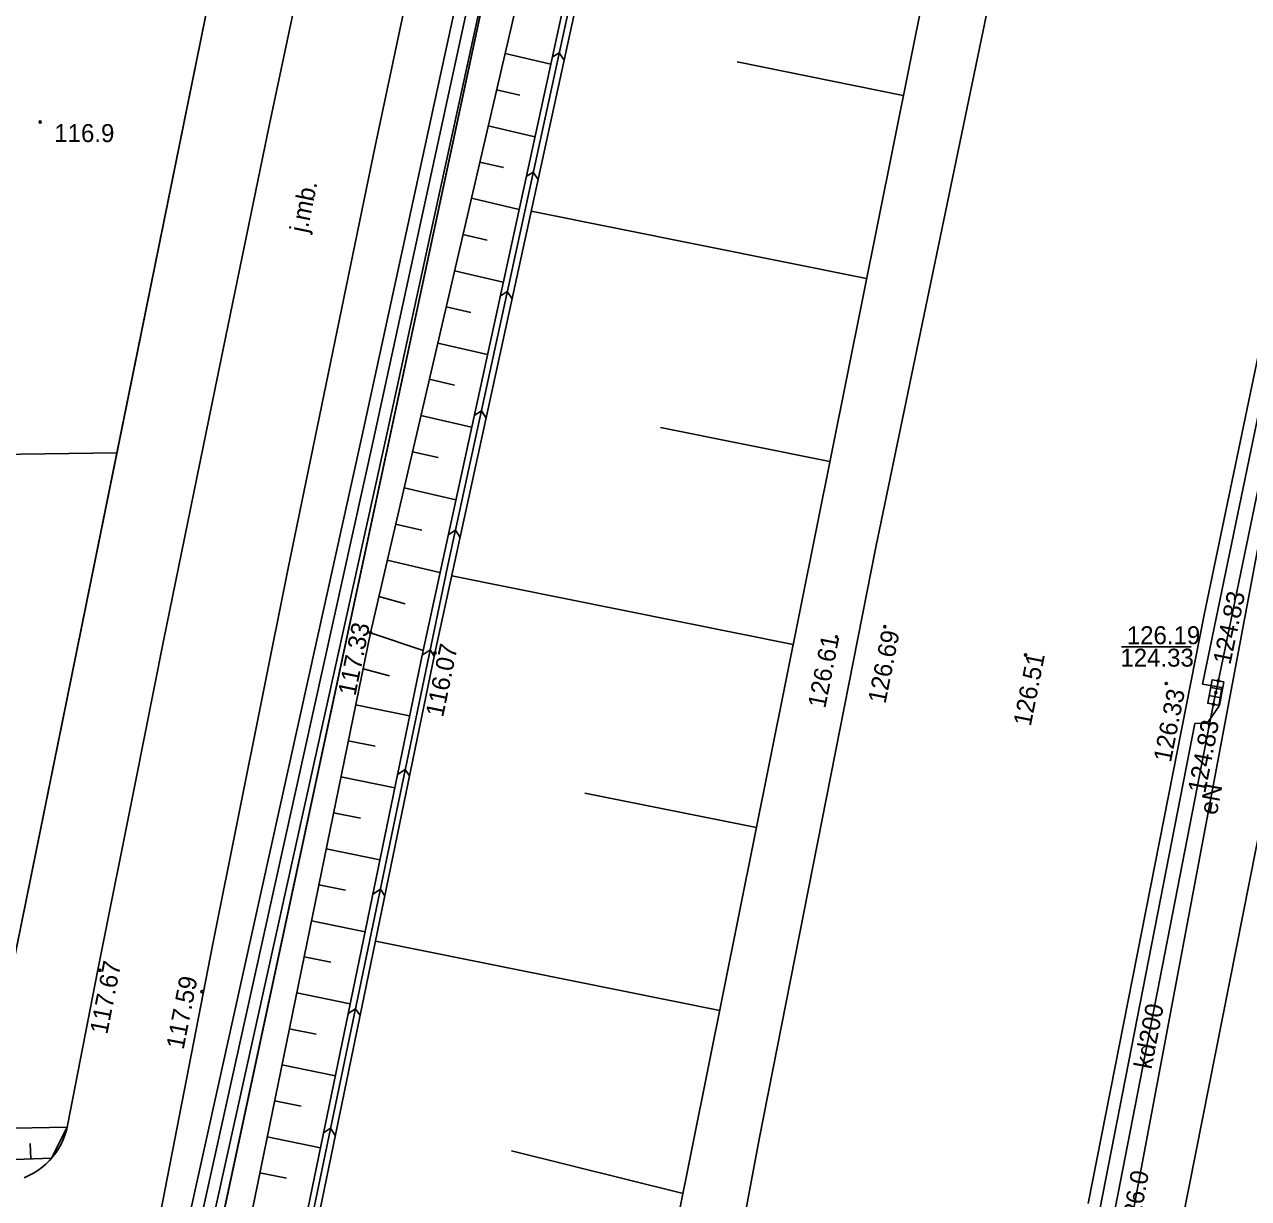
# Model space of a CAD drawing. Extents: x 6424617 to 6425697, y 5665845 to 5667190.
# Drawn here: x 6425213.8 to 6425264.9, y 5666113 to 5666162 of the extents above; entities that cross this region are included whole.
import ezdxf

# ---------------------------------------------------------------- set-up
doc = ezdxf.new("R2010")
doc.units = 0
for name, color, linetype in [('Warstwa 1', 7, 'Continuous'), ('Warstwa 10', 7, 'Continuous'), ('Warstwa 12', 7, 'Continuous'), ('Warstwa 13', 7, 'Continuous'), ('Warstwa 14', 7, 'Continuous'), ('Warstwa 15', 7, 'Continuous'), ('Warstwa 20', 7, 'Continuous'), ('Warstwa 21', 7, 'Continuous'), ('Warstwa 25', 7, 'Continuous'), ('Warstwa 4', 7, 'Continuous'), ('Warstwa 47', 7, 'Continuous'), ('Warstwa 6', 7, 'Continuous'), ('Warstwa 61', 7, 'Continuous'), ('Warstwa 8', 7, 'Continuous'), ('Warstwa 9', 7, 'Continuous')]:
    doc.layers.add(name, color=color, linetype=linetype)

msp = doc.modelspace()

# ---------------------------------------------------------------- linework, layer by layer
at = {"layer": 'Warstwa 1'}
for p, q in [((6425211.695, 5666114.967), (6425227.334, 5666191.99)), ((6425217.62, 5666144.15), (6425227.334, 5666191.99)), ((6425221.4, 5666109.24), (6425235.64, 5666175.69)), ((6425221.4, 5666109.24), (6425235.64, 5666175.69)), ((6425196.917, 5666143.864), (6425217.62, 5666144.15)), ((6425196.917, 5666143.864), (6425217.62, 5666144.15)), ((6425211.695, 5666114.967), (6425217.62, 5666144.15))]:
    msp.add_line(p, q, dxfattribs=at)
at = {"layer": 'Warstwa 10'}
for p, q in [((6425194.822, 5666115.555), (6425215.553, 5666116.004)), ((6425214.899, 5666114.711), (6425215.553, 5666116.004)), ((6425214.024, 5666114.675), (6425213.998, 5666115.323)), ((6425194.504, 5666113.872), (6425214.899, 5666114.711))]:
    msp.add_line(p, q, dxfattribs=at)
msp.add_lwpolyline([(6425214.289, 5666065.784), (6425214.58, 5666067.4), (6425215.83, 5666077.04), (6425215.86, 5666083.8), (6425216.52, 5666087.79), (6425219.61, 5666105.3), (6425228.34, 5666144.71), (6425232.26, 5666162.7), (6425238.65, 5666194.71), (6425242.26, 5666206.57), (6425245.38, 5666217.85), (6425248.88, 5666231.8), (6425253.995, 5666253.473)], dxfattribs=at)
at = {"layer": 'Warstwa 12'}
for points in [[(6425305.48, 5666314.773), (6425305.46, 5666314.69), (6425304.78, 5666311.87), (6425300.71, 5666295.15), (6425294.99, 5666272.35), (6425290.15, 5666250.61), (6425284.71, 5666227.74), (6425279.01, 5666202.22), (6425275.47, 5666185.36), (6425276.45, 5666183.42), (6425275.83, 5666181.15), (6425274.33, 5666180.26), (6425268.32, 5666153.7), (6425265.78, 5666142.83), (6425259.79, 5666111.01), (6425258.46, 5666104.34), (6425255.58, 5666086.63), (6425256.35, 5666085.37), (6425256.11, 5666083.87), (6425255.06, 5666082.88), (6425251.757, 5666065.333)], [(6425258.14, 5666106.57), (6425258.19, 5666106.82), (6425263.47, 5666133.89), (6425263.52, 5666134.14), (6425263.57, 5666134.38), (6425269.16, 5666161.33), (6425269.22, 5666161.57), (6425269.27, 5666161.81), (6425272.07, 5666174.7), (6425272.17, 5666175.19), (6425272.66, 5666175.08), (6425289.29, 5666171.55), (6425289.53, 5666171.5), (6425289.78, 5666171.44), (6425303.715, 5666168.383)]]:
    msp.add_lwpolyline(points, dxfattribs=at)
at = {"layer": 'Warstwa 13'}
msp.add_circle((6425214.418, 5666157.96), 0.045, dxfattribs=at)
at = {"layer": 'Warstwa 14'}
msp.add_line((6425262.485, 5666136.05), (6425259.586, 5666136.05), dxfattribs=at)
for centre in [(6425263.622, 5666134.63), (6425263.52, 5666134.14), (6425263.423, 5666133.649)]:
    msp.add_circle(centre, 0.045, dxfattribs=at)
at = {"layer": 'Warstwa 20'}
msp.add_line((6425194.504, 5666113.872), (6425214.899, 5666114.711), dxfattribs=at)
for points in [[(6425242.017, 5666192.651), (6425238.262, 5666193.519), (6425236.926, 5666187.131), (6425236.81, 5666174.599), (6425235.944, 5666169.883), (6425228.212, 5666136.642), (6425222.672, 5666109.583), (6425222.511, 5666108.996), (6425219.827, 5666102.172), (6425217.81, 5666095.726), (6425216.148, 5666086.233), (6425216.011, 5666079.764), (6425215.882, 5666072.043), (6425214.913, 5666065.776)], [(6425232.731, 5666065.562), (6425233.206, 5666068.64), (6425233.542, 5666070.604), (6425233.454, 5666084.61), (6425235.312, 5666094.44), (6425239.735, 5666105.594), (6425252.002, 5666166.702), (6425253.35, 5666184.874), (6425253.98, 5666187.623), (6425254.224, 5666188.644), (6425242.017, 5666192.651)]]:
    msp.add_lwpolyline(points, dxfattribs=at)
at = {"layer": 'Warstwa 21'}
msp.add_line((6425194.822, 5666115.555), (6425215.553, 5666116.004), dxfattribs=at)
for points in [[(6425216.753, 5666065.754), (6425217.691, 5666071.411), (6425218.143, 5666075.394), (6425218.037, 5666084.489), (6425218.767, 5666091.098), (6425220.467, 5666097.149), (6425223.953, 5666106.319), (6425225.256, 5666110.887), (6425230.409, 5666135.902), (6425237.749, 5666169.58), (6425238.564, 5666174.787), (6425239.124, 5666185.871), (6425239.762, 5666191.841), (6425240.26, 5666191.732), (6425242.017, 5666192.651)], [(6425217.263, 5666065.748), (6425218.19, 5666071.341), (6425218.643, 5666075.365), (6425218.537, 5666084.459), (6425219.265, 5666091.008), (6425220.944, 5666097), (6425224.431, 5666106.17), (6425225.734, 5666110.758), (6425230.907, 5666135.793), (6425238.248, 5666169.491), (6425239.063, 5666174.738), (6425239.624, 5666185.842), (6425240.26, 5666191.732), (6425242.017, 5666192.651)]]:
    msp.add_lwpolyline(points, dxfattribs=at)
at = {"layer": 'Warstwa 25'}
for centre in [(6425228.212, 5666136.642), (6425247.675, 5666136.47), (6425249.693, 5666136.894), (6425230.907, 5666135.793), (6425255.574, 5666135.708), (6425261.454, 5666134.521), (6425216.914, 5666122.551), (6425221.179, 5666121.654)]:
    msp.add_circle(centre, 0.045, dxfattribs=at)
at = {"layer": 'Warstwa 4'}
for p, q in [((6425263.733, 5666133.921), (6425263.242, 5666134.015)), ((6425263.798, 5666134.265), (6425263.307, 5666134.359))]:
    msp.add_line(p, q, dxfattribs=at)
msp.add_lwpolyline([(6425263.859, 5666134.584), (6425263.672, 5666133.602), (6425263.181, 5666133.696), (6425263.368, 5666134.678)], close=True, dxfattribs=at)
at = {"layer": 'Warstwa 47'}
msp.add_lwpolyline([(6425284.331, 5666314.945), (6425281.592, 5666303.052), (6425274.357, 5666265.741), (6425259.987, 5666203.38), (6425255.097, 5666192.415), (6425253.98, 5666187.623), (6425253.35, 5666184.874), (6425252.002, 5666166.702), (6425239.735, 5666105.594), (6425235.312, 5666094.44), (6425233.454, 5666084.61), (6425233.542, 5666070.604), (6425233.206, 5666068.64), (6425232.731, 5666065.562)], dxfattribs=at)
at = {"layer": 'Warstwa 6'}
for points in [[(6425250.217, 5666065.351), (6425252.338, 5666077.807), (6425253.28, 5666078.48), (6425253.415, 5666079.288), (6425252.597, 5666079.423), (6425257.287, 5666105.377), (6425258.27, 5666106.069), (6425258.404, 5666106.877), (6425257.596, 5666107.012), (6425262.644, 5666132.849), (6425263.155, 5666132.86), (6425263.638, 5666133.561), (6425263.772, 5666134.359), (6425262.964, 5666134.494), (6425268.311, 5666160.286), (6425269.325, 5666161.008), (6425269.459, 5666161.805), (6425268.651, 5666161.94), (6425274.279, 5666187.727), (6425275.25, 5666188.37), (6425275.405, 5666189.167), (6425274.608, 5666189.331), (6425280.353, 5666215.016)], [(6425242.84, 5666212.49), (6425237.49, 5666195.18), (6425235.64, 5666175.69), (6425221.4, 5666109.24), (6425216.06, 5666092.43), (6425215.14, 5666072.15), (6425206.5, 5666014.74), (6425201.44, 5665996.89), (6425200.56, 5665980.59), (6425215.3, 5665971.39), (6425213.05, 5665952.08), (6425191.264, 5665958.118), (6425188.723, 5665962.219), (6425193.713, 5666002.874), (6425197.98, 5666033.305), (6425201.568, 5666056.314), (6425211.111, 5666112.114), (6425211.695, 5666114.967), (6425227.334, 5666191.99), (6425232.133, 5666212.582)], [(6425242.84, 5666212.49), (6425237.49, 5666195.18), (6425235.64, 5666175.69), (6425221.4, 5666109.24), (6425216.06, 5666092.43), (6425215.14, 5666072.15), (6425206.5, 5666014.74), (6425201.44, 5665996.89), (6425200.56, 5665980.59), (6425215.3, 5665971.39), (6425213.05, 5665952.08), (6425244.899, 5665943.26), (6425246.948, 5665948.976), (6425255.27, 5665979.789), (6425282.481, 5666076.105), (6425288.966, 5666103.799), (6425290.169, 5666109.024), (6425305.245, 5666173.41), (6425312.278, 5666201.804)]]:
    msp.add_lwpolyline(points, dxfattribs=at)
msp.add_lwpolyline([(6425227.334, 5666191.99), (6425203.679, 5666190.865), (6425192.709, 5666114.615), (6425211.695, 5666114.967)], close=True, dxfattribs=at)
at = {"layer": 'Warstwa 61'}
msp.add_lwpolyline([(6425214.289, 5666065.784), (6425214.304, 5666065.867), (6425214.578, 5666067.388), (6425214.582, 5666067.413), (6425215.83, 5666077.04), (6425215.86, 5666083.8), (6425216.52, 5666087.79), (6425219.61, 5666105.3), (6425228.34, 5666144.71), (6425232.26, 5666162.7), (6425238.65, 5666194.71), (6425242.26, 5666206.57), (6425245.38, 5666217.85), (6425248.88, 5666231.8), (6425254.27, 5666254.64), (6425254.89, 5666257.65), (6425256.08, 5666263.53), (6425259.08, 5666278.27), (6425260.73, 5666285.399), (6425260.73, 5666285.401), (6425267.702, 5666315.037), (6425267.728, 5666315.146)], dxfattribs=at)
at = {"layer": 'Warstwa 8'}
for p, q in [((6425228.409, 5666156.955), (6425231.732, 5666172.59)), ((6425224.004, 5666157.875), (6425226.071, 5666167.671)), ((6425249.323, 5666140.212), (6425254.418, 5666164.748)), ((6425263.036, 5666137.383), (6425268.141, 5666161.949)), ((6425221.976, 5666148.078), (6425224.004, 5666157.875)), ((6425224.779, 5666139.335), (6425228.409, 5666156.955)), ((6425219.573, 5666136.308), (6425221.976, 5666148.078)), ((6425244.446, 5666115.502), (6425249.323, 5666140.212)), ((6425221.635, 5666123.656), (6425224.779, 5666139.335)), ((6425258.191, 5666112.813), (6425263.036, 5666137.383)), ((6425262.119, 5666112.062), (6425266.963, 5666136.582)), ((6425218.396, 5666130.417), (6425219.573, 5666136.308)), ((6425216.834, 5666122.563), (6425218.396, 5666130.417)), ((6425218.957, 5666109.92), (6425221.635, 5666123.656)), ((6425215.578, 5666116.133), (6425216.834, 5666122.563)), ((6425215.553, 5666116.004), (6425215.578, 5666116.133)), ((6425215.395, 5666115.513), (6425215.471, 5666115.715)), ((6425215.471, 5666115.715), (6425215.532, 5666115.922)), ((6425215.532, 5666115.922), (6425215.553, 5666116.004)), ((6425215.083, 5666114.947), (6425215.2, 5666115.128)), ((6425215.2, 5666115.128), (6425215.305, 5666115.317)), ((6425215.305, 5666115.317), (6425215.395, 5666115.513)), ((6425240.97, 5666096.949), (6425244.446, 5666115.502)), ((6425214.657, 5666114.461), (6425214.81, 5666114.613)), ((6425214.81, 5666114.613), (6425214.899, 5666114.711)), ((6425214.899, 5666114.711), (6425214.953, 5666114.775)), ((6425214.953, 5666114.775), (6425215.083, 5666114.947)), ((6425213.946, 5666113.976), (6425214.136, 5666114.077)), ((6425214.136, 5666114.077), (6425214.319, 5666114.193)), ((6425214.319, 5666114.193), (6425214.493, 5666114.321)), ((6425214.493, 5666114.321), (6425214.657, 5666114.461)), ((6425213.749, 5666113.888), (6425213.946, 5666113.976))]:
    msp.add_line(p, q, dxfattribs=at)
for points in [[(6425267.215, 5666315.152), (6425260.243, 5666285.514), (6425258.591, 5666278.376), (6425255.59, 5666263.629), (6425254.4, 5666257.75), (6425253.782, 5666254.748), (6425248.394, 5666231.918), (6425244.896, 5666217.978), (6425241.78, 5666206.709), (6425238.164, 5666194.832), (6425231.771, 5666162.802), (6425227.852, 5666144.817), (6425219.119, 5666105.398), (6425216.027, 5666087.874), (6425215.36, 5666083.842), (6425215.33, 5666077.073), (6425214.086, 5666067.477), (6425213.782, 5666065.79)], [(6425214.796, 5666065.778), (6425215.074, 5666067.323), (6425216.33, 5666077.007), (6425216.36, 5666083.758), (6425217.013, 5666087.706), (6425220.101, 5666105.202), (6425228.828, 5666144.603), (6425232.749, 5666162.598), (6425239.136, 5666194.588), (6425242.74, 5666206.431), (6425245.864, 5666217.722), (6425249.366, 5666231.682), (6425254.758, 5666254.532), (6425255.38, 5666257.55), (6425256.57, 5666263.431), (6425259.569, 5666278.164), (6425261.217, 5666285.286), (6425268.241, 5666315.14)]]:
    msp.add_lwpolyline(points, dxfattribs=at)
at = {"layer": 'Warstwa 9'}
for p, q in [((6425231.446, 5666139.457), (6425237.893, 5666169.111)), ((6425233.835, 5666160.817), (6425235.743, 5666160.374)), ((6425235.806, 5666160.665), (6425236.097, 5666160.852)), ((6425236.298, 5666160.54), (6425236.097, 5666160.852)), ((6425250.468, 5666159.064), (6425243.528, 5666160.464)), ((6425233.484, 5666159.306), (6425234.448, 5666159.082)), ((6425233.132, 5666157.795), (6425235.082, 5666157.342)), ((6425232.78, 5666156.284), (6425233.766, 5666156.055)), ((6425234.719, 5666155.679), (6425235.014, 5666155.868)), ((6425235.213, 5666155.558), (6425235.014, 5666155.868)), ((6425232.429, 5666154.773), (6425234.421, 5666154.31)), ((6425248.935, 5666151.425), (6425234.925, 5666154.238)), ((6425232.078, 5666153.262), (6425233.084, 5666153.028)), ((6425231.727, 5666151.752), (6425233.76, 5666151.279)), ((6425233.633, 5666150.693), (6425233.93, 5666150.884)), ((6425234.128, 5666150.577), (6425233.93, 5666150.884)), ((6425231.376, 5666150.241), (6425232.403, 5666150.002)), ((6425231.024, 5666148.73), (6425233.1, 5666148.248)), ((6425230.672, 5666147.219), (6425231.721, 5666146.976)), ((6425232.546, 5666145.707), (6425232.847, 5666145.9)), ((6425233.042, 5666145.596), (6425232.847, 5666145.9)), ((6425230.321, 5666145.708), (6425232.439, 5666145.216)), ((6425247.402, 5666143.786), (6425240.334, 5666145.205)), ((6425229.97, 5666144.197), (6425231.039, 5666143.948)), ((6425229.618, 5666142.686), (6425231.778, 5666142.184)), ((6425229.266, 5666141.175), (6425230.357, 5666140.921)), ((6425231.459, 5666140.721), (6425231.763, 5666140.916)), ((6425231.957, 5666140.614), (6425231.763, 5666140.916)), ((6425228.915, 5666139.664), (6425231.117, 5666139.152)), ((6425225.518, 5666110.996), (6425231.446, 5666139.457)), ((6425245.868, 5666136.148), (6425231.608, 5666139.011)), ((6425228.564, 5666138.153), (6425229.663, 5666137.84)), ((6425228.212, 5666136.642), (6425230.409, 5666135.902)), ((6425230.368, 5666135.701), (6425230.71, 5666135.926)), ((6425230.881, 5666135.666), (6425230.71, 5666135.926)), ((6425227.904, 5666135.138), (6425229.016, 5666134.838)), ((6425227.596, 5666133.635), (6425229.847, 5666133.175)), ((6425227.288, 5666132.132), (6425228.413, 5666131.902)), ((6425229.341, 5666130.717), (6425229.67, 5666130.933)), ((6425229.847, 5666130.663), (6425229.67, 5666130.933)), ((6425226.981, 5666130.629), (6425229.228, 5666130.169)), ((6425244.335, 5666128.51), (6425237.174, 5666129.947)), ((6425226.673, 5666129.125), (6425227.796, 5666128.896)), ((6425226.365, 5666127.622), (6425228.609, 5666127.163)), ((6425226.058, 5666126.119), (6425227.178, 5666125.89)), ((6425228.314, 5666125.732), (6425228.63, 5666125.94)), ((6425228.813, 5666125.66), (6425228.63, 5666125.94)), ((6425225.75, 5666124.616), (6425227.99, 5666124.158)), ((6425242.802, 5666120.871), (6425228.42, 5666123.759)), ((6425225.442, 5666123.113), (6425226.561, 5666122.884)), ((6425225.134, 5666121.609), (6425227.37, 5666121.152)), ((6425227.287, 5666120.748), (6425227.59, 5666120.946)), ((6425227.78, 5666120.658), (6425227.59, 5666120.946)), ((6425224.826, 5666120.106), (6425225.944, 5666119.878)), ((6425224.519, 5666118.603), (6425226.751, 5666118.146)), ((6425224.211, 5666117.1), (6425225.326, 5666116.871)), ((6425223.903, 5666115.596), (6425226.132, 5666115.14)), ((6425226.26, 5666115.763), (6425226.55, 5666115.953)), ((6425226.746, 5666115.655), (6425226.55, 5666115.953)), ((6425241.268, 5666113.232), (6425234.106, 5666115.01)), ((6425223.596, 5666114.093), (6425224.709, 5666113.865))]:
    msp.add_line(p, q, dxfattribs=at)
for points in [[(6425225.256, 5666110.887), (6425230.409, 5666135.902), (6425237.749, 5666169.58), (6425238.564, 5666174.787), (6425239.124, 5666185.871), (6425239.762, 5666191.841), (6425240.26, 5666191.732), (6425242.017, 5666192.651), (6425238.262, 5666193.519), (6425236.926, 5666187.131), (6425236.81, 5666174.599), (6425235.944, 5666169.883), (6425228.212, 5666136.642), (6425222.672, 5666109.583)], [(6425225.256, 5666110.887), (6425230.409, 5666135.902), (6425237.749, 5666169.58), (6425238.564, 5666174.787), (6425239.124, 5666185.871), (6425239.762, 5666191.841), (6425240.26, 5666191.732), (6425239.624, 5666185.842), (6425239.063, 5666174.738), (6425238.248, 5666169.491), (6425230.907, 5666135.793), (6425225.734, 5666110.758)]]:
    msp.add_lwpolyline(points, dxfattribs=at)
msp.add_lwpolyline([(6425232.731, 5666065.562), (6425233.206, 5666068.64), (6425233.542, 5666070.604), (6425233.454, 5666084.61), (6425235.312, 5666094.44), (6425239.735, 5666105.594), (6425252.002, 5666166.702), (6425253.35, 5666184.874), (6425253.98, 5666187.623), (6425254.224, 5666188.644), (6425242.017, 5666192.651), (6425240.26, 5666191.732), (6425239.624, 5666185.842), (6425239.063, 5666174.738), (6425238.248, 5666169.491), (6425230.907, 5666135.793), (6425225.734, 5666110.758), (6425224.431, 5666106.17), (6425220.944, 5666097), (6425219.265, 5666091.008), (6425218.537, 5666084.459), (6425218.643, 5666075.365), (6425218.19, 5666071.341), (6425217.263, 5666065.748)], close=True, dxfattribs=at)

# ---------------------------------------------------------------- texts
at = {"layer": 'Warstwa 13'}
msp.add_text('116.9', height=0.75, dxfattribs=at).set_placement((6425215.01, 5666157.12))
for s, rotation, p in [('eN', 79.3375, (6425263.558, 5666128.999)), ('kd200', 78.965, (6425260.829, 5666118.39))]:
    msp.add_text(s, height=0.75, rotation=rotation, dxfattribs=at).set_placement(p)
at = {"layer": 'Warstwa 14'}
for s, rotation, p in [('124.83', 78.2832, (6425264.125, 5666135.274)), ('124.83', 78.965, (6425263.075, 5666129.904)), ('126.0', 79.3375, (6425260.269, 5666111.646))]:
    msp.add_text(s, height=0.75, rotation=rotation, dxfattribs=at).set_placement(p)
msp.add_text('124.33', height=0.75, dxfattribs=at).set_placement((6425259.533, 5666135.224))
at = {"layer": 'Warstwa 15'}
msp.add_text('126.19', height=0.75, dxfattribs=at).set_placement((6425259.801, 5666136.161))
at = {"layer": 'Warstwa 25'}
for s, rotation, p in [('117.33', 78.4265, (6425227.583, 5666133.971)), ('126.69', 78.8333, (6425249.721, 5666133.646)), ('116.07', 78.3233, (6425231.245, 5666133.081)), ('126.61', 78.8333, (6425247.206, 5666133.452)), ('126.51', 78.8333, (6425255.788, 5666132.7)), ('126.33', 78.8333, (6425261.642, 5666131.198)), ('117.67', 78.9479, (6425217.221, 5666119.844)), ('117.59', 78.965, (6425220.41, 5666119.211))]:
    msp.add_text(s, height=0.75, rotation=rotation, dxfattribs=at).set_placement(p)
at = {"layer": 'Warstwa 8'}
msp.add_text('j.mb.', height=0.75, rotation=78.3577, dxfattribs=at).set_placement((6425225.566, 5666153.299))

doc.saveas('drawing.dxf')
